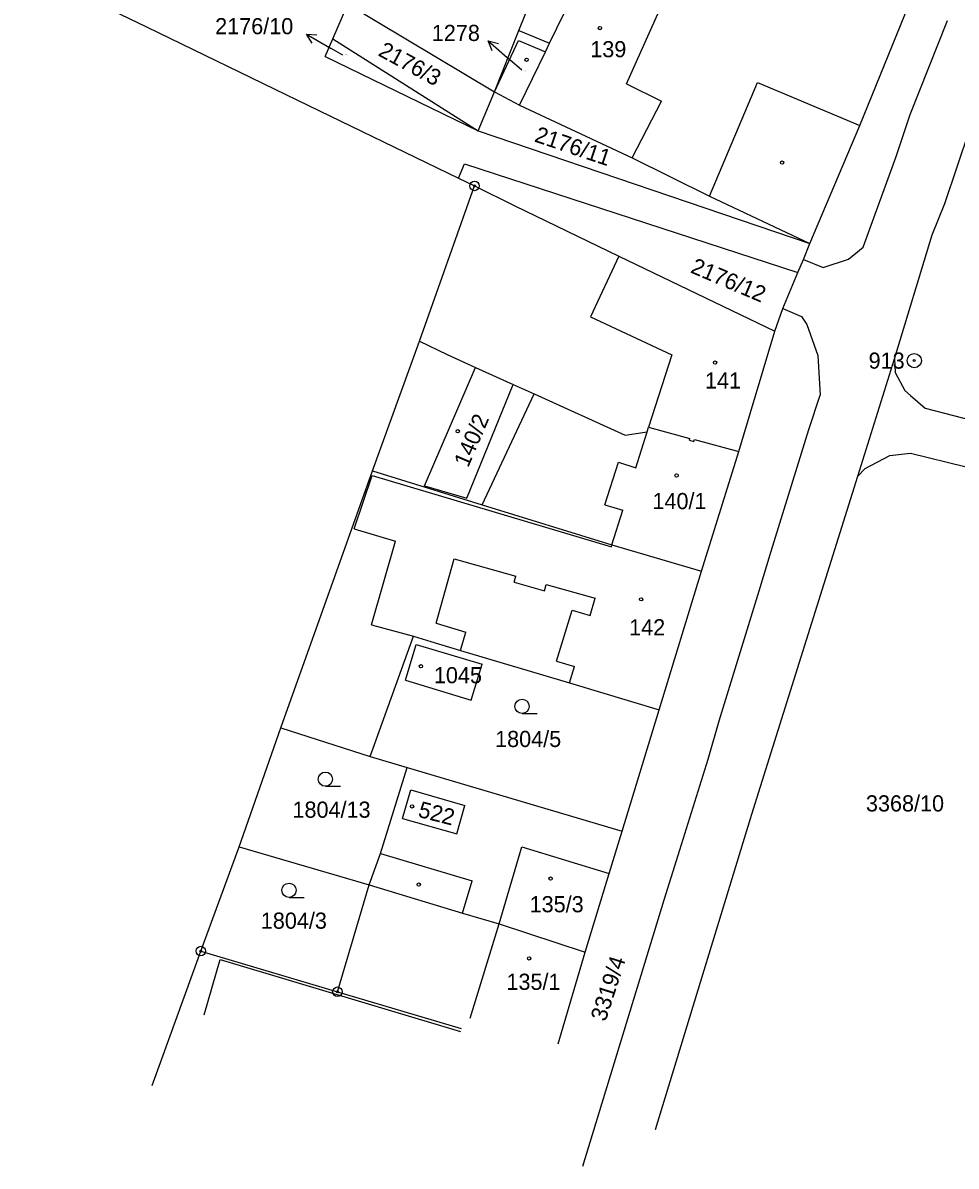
# Model space of a CAD drawing. Extents: x -763205 to -760228, y -1155311 to -1152844.
# Drawn here: x -762186.1 to -762087.9, y -1155169.9 to -1155049.6 of the extents above; entities that cross this region are included whole.
import ezdxf

# ---------------------------------------------------------------- set-up
doc = ezdxf.new("R2010")
doc.units = 0
for name, color, linetype in [('Vrstva 1', 7, 'Continuous'), ('Vrstva 16', 7, 'Continuous'), ('Vrstva 17', 7, 'Continuous'), ('Vrstva 18', 7, 'Continuous'), ('Vrstva 19', 7, 'Continuous'), ('Vrstva 24', 7, 'Continuous'), ('Vrstva 25', 7, 'Continuous'), ('Vrstva 4', 7, 'Continuous'), ('Vrstva 6', 7, 'Continuous')]:
    doc.layers.add(name, color=color, linetype=linetype)

msp = doc.modelspace()

# ---------------------------------------------------------------- linework, layer by layer
at = {"layer": 'Vrstva 1'}
for p, q in [((-762133.93, -1155050.38), (-762126.31, -1155031.21)), ((-762130.69, -1155051.69), (-762125.27, -1155040.5)), ((-762189.2, -1155042.19), (-762173.1, -1155049.99)), ((-762151.93, -1155047.58), (-762136.49, -1155056.82)), ((-762098.05, -1155060.37), (-762092.87, -1155047.59)), ((-762173.1, -1155049.99), (-762157.2, -1155057.7)), ((-762092.75, -1155059.2), (-762088.84, -1155049.32)), ((-762136.49, -1155056.82), (-762133.93, -1155050.38)), ((-762133.93, -1155050.38), (-762130.69, -1155051.69)), ((-762131.13, -1155052.6), (-762130.69, -1155051.69)), ((-762133.86, -1155058.23), (-762131.13, -1155052.6)), ((-762089.1, -1155068.56), (-762084.71, -1155055.42)), ((-762136.49, -1155056.82), (-762133.86, -1155058.23)), ((-762157.2, -1155057.7), (-762140.28, -1155065.9)), ((-762133.86, -1155058.23), (-762122, -1155063.78)), ((-762094.22, -1155063.64), (-762092.75, -1155059.2)), ((-762103.3, -1155072.77), (-762098.05, -1155060.37)), ((-762122, -1155063.78), (-762113.86, -1155067.81)), ((-762097.71, -1155073.16), (-762094.22, -1155063.64)), ((-762144.39, -1155083.05), (-762138.59, -1155066.72)), ((-762140.28, -1155065.9), (-762138.59, -1155066.72)), ((-762138.59, -1155066.72), (-762134.36, -1155068.83)), ((-762113.86, -1155067.81), (-762103.3, -1155072.77)), ((-762134.36, -1155068.83), (-762123.4, -1155074.11)), ((-762090.43, -1155071.88), (-762089.1, -1155068.56)), ((-762103.99, -1155074.45), (-762103.3, -1155072.77)), ((-762094.42, -1155084.9), (-762090.43, -1155071.88)), ((-762123.4, -1155074.11), (-762106.99, -1155082.02)), ((-762099.26, -1155074.44), (-762097.71, -1155073.16)), ((-762104.57, -1155075.83), (-762103.99, -1155074.45)), ((-762103.99, -1155074.45), (-762101.93, -1155075.29)), ((-762101.93, -1155075.29), (-762099.26, -1155074.44)), ((-762106.15, -1155079.6), (-762104.57, -1155075.83)), ((-762106.99, -1155082.02), (-762106.15, -1155079.6)), ((-762106.15, -1155079.6), (-762104.19, -1155080.46)), ((-762104.19, -1155080.46), (-762103.64, -1155081.3)), ((-762103.64, -1155081.3), (-762102.47, -1155084.57)), ((-762110.79, -1155094.67), (-762106.99, -1155082.02)), ((-762149.33, -1155096.69), (-762144.39, -1155083.05)), ((-762144.39, -1155083.05), (-762141.47, -1155084.47)), ((-762141.47, -1155084.47), (-762138.49, -1155085.81)), ((-762102.47, -1155084.57), (-762102.23, -1155088.73)), ((-762098.26, -1155097.25), (-762094.42, -1155084.9)), ((-762094.42, -1155084.9), (-762094.35, -1155086.35)), ((-762138.49, -1155085.81), (-762134.52, -1155087.6)), ((-762094.35, -1155086.35), (-762093.33, -1155088.25)), ((-762134.52, -1155087.6), (-762132.33, -1155088.6)), ((-762093.33, -1155088.25), (-762092.73, -1155088.78)), ((-762132.33, -1155088.6), (-762122.76, -1155092.95)), ((-762103.42, -1155092.35), (-762102.23, -1155088.73)), ((-762092.73, -1155088.78), (-762091.19, -1155090.12)), ((-762091.19, -1155090.12), (-762074.32, -1155094.41)), ((-762120.44, -1155092.61), (-762120.28, -1155092.1)), ((-762120.28, -1155092.1), (-762115.94, -1155093.28)), ((-762122.76, -1155092.95), (-762120.44, -1155092.61)), ((-762115.99, -1155093.47), (-762115.94, -1155093.28)), ((-762107.37, -1155105.15), (-762103.42, -1155092.35)), ((-762115.99, -1155093.47), (-762115.51, -1155093.6)), ((-762115.51, -1155093.6), (-762115.45, -1155093.41)), ((-762115.45, -1155093.41), (-762110.79, -1155094.67)), ((-762114.73, -1155107.27), (-762110.79, -1155094.67)), ((-762097.49, -1155096.45), (-762094.91, -1155095.08)), ((-762094.91, -1155095.08), (-762092.73, -1155094.83)), ((-762092.73, -1155094.83), (-762087.01, -1155096.26)), ((-762154.56, -1155111.37), (-762149.33, -1155096.69)), ((-762149.33, -1155096.69), (-762137.8, -1155100.26)), ((-762098.26, -1155097.25), (-762097.49, -1155096.45)), ((-762109.06, -1155131.71), (-762098.26, -1155097.25)), ((-762137.8, -1155100.26), (-762124.13, -1155104.5)), ((-762124.13, -1155104.5), (-762114.73, -1155107.27)), ((-762108.65, -1155109.34), (-762107.37, -1155105.15)), ((-762119.17, -1155121.84), (-762114.73, -1155107.27)), ((-762112.84, -1155122.99), (-762108.65, -1155109.34)), ((-762158.96, -1155123.75), (-762154.56, -1155111.37)), ((-762149.57, -1155126.75), (-762145.01, -1155114.11)), ((-762145.87, -1155118.73), (-762144.74, -1155114.96)), ((-762145.01, -1155114.11), (-762143.19, -1155114.65)), ((-762144.74, -1155114.96), (-762137.8, -1155117.03)), ((-762143.19, -1155114.65), (-762140.08, -1155115.59)), ((-762140.08, -1155115.59), (-762128.59, -1155119.02)), ((-762138.95, -1155120.84), (-762137.8, -1155117.03)), ((-762145.87, -1155118.73), (-762138.95, -1155120.84)), ((-762128.59, -1155119.02), (-762119.17, -1155121.84)), ((-762123.07, -1155134.63), (-762119.17, -1155121.84)), ((-762114.01, -1155127.04), (-762112.84, -1155122.99)), ((-762163.37, -1155136.25), (-762158.96, -1155123.75)), ((-762158.96, -1155123.75), (-762149.57, -1155126.75)), ((-762149.57, -1155126.75), (-762145.68, -1155127.91)), ((-762117.17, -1155137.15), (-762114.01, -1155127.04)), ((-762148.49, -1155136.95), (-762145.68, -1155127.91)), ((-762145.68, -1155127.91), (-762123.07, -1155134.63)), ((-762146.16, -1155133.27), (-762145.31, -1155130.28)), ((-762145.31, -1155130.28), (-762139.61, -1155131.91)), ((-762109.57, -1155133.28), (-762109.06, -1155131.71)), ((-762140.45, -1155134.91), (-762139.61, -1155131.91)), ((-762146.16, -1155133.27), (-762140.45, -1155134.91)), ((-762119.57, -1155165.99), (-762109.57, -1155133.28)), ((-762124.42, -1155139.06), (-762123.07, -1155134.63)), ((-762167.39, -1155147.23), (-762163.37, -1155136.25)), ((-762163.37, -1155136.25), (-762149.66, -1155140.27)), ((-762149.66, -1155140.27), (-762148.49, -1155136.95)), ((-762118.63, -1155141.84), (-762117.17, -1155137.15)), ((-762126.95, -1155147.35), (-762124.42, -1155139.06)), ((-762153.02, -1155151.51), (-762149.66, -1155140.27)), ((-762149.66, -1155140.27), (-762139.86, -1155143.24)), ((-762127.2, -1155169.86), (-762118.63, -1155141.84)), ((-762139.86, -1155143.24), (-762136.01, -1155144.36)), ((-762136.01, -1155144.36), (-762126.95, -1155147.35)), ((-762172.52, -1155161.37), (-762167.39, -1155147.23)), ((-762167.39, -1155147.23), (-762153.02, -1155151.51)), ((-762129.8, -1155157), (-762126.95, -1155147.35)), ((-762153.02, -1155151.51), (-762139.99, -1155155.39))]:
    msp.add_line(p, q, dxfattribs=at)
at = {"layer": 'Vrstva 16'}
for p, q in [((-762156.287, -1155050.765), (-762153.68, -1155052.25)), ((-762152.43, -1155052.96), (-762153.68, -1155052.25)), ((-762137.152, -1155051.469), (-762134.89, -1155053.44)), ((-762133.63, -1155054.54), (-762134.89, -1155053.44))]:
    msp.add_line(p, q, dxfattribs=at)
for points in [[(-762155.665, -1155051.695), (-762156.287, -1155050.765), (-762155.17, -1155050.826)], [(-762136.726, -1155052.503), (-762137.152, -1155051.469), (-762136.069, -1155051.749)]]:
    msp.add_lwpolyline(points, dxfattribs=at)
at = {"layer": 'Vrstva 24'}
for centre, radius in [((-762138.59, -1155066.72), 0.5), ((-762138.59, -1155066.72), 0.1), ((-762092.33, -1155085.1), 0.75), ((-762092.33, -1155085.1), 0.1), ((-762167.39, -1155147.23), 0.5), ((-762167.39, -1155147.23), 0.1), ((-762153.02, -1155151.51), 0.5), ((-762153.02, -1155151.51), 0.1)]:
    msp.add_circle(centre, radius, dxfattribs=at)
at = {"layer": 'Vrstva 25'}
for p, q in [((-762133.59, -1155122.23), (-762131.99, -1155122.23)), ((-762154.28, -1155129.89), (-762152.68, -1155129.89)), ((-762158.11, -1155141.58), (-762156.51, -1155141.58))]:
    msp.add_line(p, q, dxfattribs=at)
for centre, radius in [((-762125.4, -1155050.11), 0.175), ((-762133.12, -1155053.44), 0.175), ((-762106.24, -1155064.26), 0.175), ((-762113.28, -1155085.31), 0.175), ((-762140.36, -1155092.54), 0.175), ((-762117.34, -1155097.19), 0.175), ((-762121.07, -1155110.22), 0.175), ((-762144.24, -1155117.26), 0.175), ((-762133.59, -1155121.48), 0.75), ((-762154.28, -1155129.14), 0.75), ((-762145.17, -1155132.01), 0.175), ((-762158.11, -1155140.83), 0.75), ((-762144.46, -1155140.24), 0.175), ((-762130.59, -1155139.61), 0.175), ((-762132.86, -1155148), 0.175)]:
    msp.add_circle(centre, radius, dxfattribs=at)
at = {"layer": 'Vrstva 4'}
for p, q in [((-762122.62, -1155055.99), (-762117.51, -1155044.57)), ((-762136.49, -1155056.82), (-762133.97, -1155051.43)), ((-762133.97, -1155051.43), (-762131.13, -1155052.6)), ((-762122.62, -1155055.99), (-762118.91, -1155057.8)), ((-762113.86, -1155067.81), (-762108.82, -1155055.85)), ((-762108.82, -1155055.85), (-762098.05, -1155060.37)), ((-762122, -1155063.78), (-762118.91, -1155057.8)), ((-762123.4, -1155074.11), (-762126.4, -1155080.5)), ((-762126.4, -1155080.5), (-762117.82, -1155084.49)), ((-762117.82, -1155084.49), (-762120.28, -1155092.1)), ((-762143.85, -1155098.26), (-762138.49, -1155085.81)), ((-762139.39, -1155099.58), (-762134.52, -1155087.6)), ((-762121.61, -1155096.37), (-762120.44, -1155092.61)), ((-762124.87, -1155100.26), (-762123.46, -1155095.8)), ((-762123.46, -1155095.8), (-762121.61, -1155096.37)), ((-762151.27, -1155102.8), (-762149.37, -1155097.2)), ((-762149.37, -1155097.2), (-762124.19, -1155104.69)), ((-762143.85, -1155098.26), (-762139.39, -1155099.58)), ((-762124.87, -1155100.26), (-762123, -1155100.84)), ((-762124.13, -1155104.5), (-762123, -1155100.84)), ((-762151.27, -1155102.8), (-762146.92, -1155104.1)), ((-762149.42, -1155112.89), (-762146.92, -1155104.1)), ((-762124.19, -1155104.69), (-762124.13, -1155104.5)), ((-762142.64, -1155112.72), (-762140.72, -1155105.95)), ((-762140.72, -1155105.95), (-762134.25, -1155107.77)), ((-762134.43, -1155108.41), (-762134.25, -1155107.77)), ((-762134.43, -1155108.41), (-762131.23, -1155109.32)), ((-762131.23, -1155109.32), (-762131.04, -1155108.66)), ((-762131.04, -1155108.66), (-762125.89, -1155110.11)), ((-762126.44, -1155111.93), (-762125.89, -1155110.11)), ((-762129.96, -1155116.73), (-762128.32, -1155111.36)), ((-762128.32, -1155111.36), (-762126.44, -1155111.93)), ((-762149.42, -1155112.89), (-762145.01, -1155114.11)), ((-762142.64, -1155112.72), (-762139.5, -1155113.67)), ((-762140.08, -1155115.59), (-762139.5, -1155113.67)), ((-762129.96, -1155116.73), (-762128.07, -1155117.3)), ((-762128.59, -1155119.02), (-762128.07, -1155117.3)), ((-762136.01, -1155144.36), (-762133.61, -1155136.27)), ((-762133.61, -1155136.27), (-762124.42, -1155139.06)), ((-762148.49, -1155136.95), (-762138.84, -1155139.84)), ((-762139.86, -1155143.24), (-762138.84, -1155139.84)), ((-762139.04, -1155154.29), (-762136.01, -1155144.36)), ((-762167.02, -1155153.93), (-762165.35, -1155148.1)), ((-762165.35, -1155148.1), (-762140.08, -1155155.68))]:
    msp.add_line(p, q, dxfattribs=at)
at = {"layer": 'Vrstva 6'}
for p, q in [((-762153.5, -1155051.24), (-762151.93, -1155047.58)), ((-762154.29, -1155053.09), (-762153.5, -1155051.24)), ((-762153.5, -1155051.24), (-762138.21, -1155060.93)), ((-762154.29, -1155053.09), (-762138.21, -1155060.93)), ((-762138.21, -1155060.93), (-762136.49, -1155056.82)), ((-762138.21, -1155060.93), (-762103.3, -1155072.77)), ((-762140.28, -1155065.9), (-762139.65, -1155064.38)), ((-762139.65, -1155064.38), (-762104.57, -1155075.83)), ((-762137.8, -1155100.26), (-762132.33, -1155088.6))]:
    msp.add_line(p, q, dxfattribs=at)

# ---------------------------------------------------------------- texts
at = {"layer": 'Vrstva 16'}
for s, p in [('2176/10', (-762165.88, -1155050.76)), ('1278', (-762143.086, -1155051.47))]:
    msp.add_text(s, height=1.7, dxfattribs=at).set_placement(p)
at = {"layer": 'Vrstva 17'}
msp.add_text('913', height=1.7, dxfattribs=at).set_placement((-762097.133, -1155085.95))
at = {"layer": 'Vrstva 18'}
for s, rotation, p in [('2176/3', 331.57068, (-762148.831, -1155052.953)), ('2176/11', 341.36826, (-762132.385, -1155062.026)), ('2176/12', 336.95648, (-762115.972, -1155075.803)), ('3319/4', 72.07809, (-762124.807, -1155154.724))]:
    msp.add_text(s, height=1.7, rotation=rotation, dxfattribs=at).set_placement(p)
for s, height, p in [('2176/10', 0.1, (-762152.416, -1155052.96)), ('1804/5', 1.7, (-762136.427, -1155125.76)), ('1804/13', 1.7, (-762157.747, -1155133.2)), ('3368/10', 1.7, (-762097.413, -1155132.54)), ('1804/3', 1.7, (-762161.077, -1155144.88))]:
    msp.add_text(s, height=height, dxfattribs=at).set_placement(p)
at = {"layer": 'Vrstva 19'}
for s, height, p in [('139', 1.7, (-762126.417, -1155053.18)), ('1278', 0.1, (-762133.527, -1155054.71)), ('141', 1.7, (-762114.347, -1155088.04)), ('140/1', 1.7, (-762119.877, -1155100.73)), ('142', 1.7, (-762122.327, -1155114.01)), ('1045', 1.7, (-762142.867, -1155119.05)), ('135/3', 1.7, (-762132.797, -1155143.15)), ('135/1', 1.7, (-762135.237, -1155151.31))]:
    msp.add_text(s, height=height, dxfattribs=at).set_placement(p)
for s, rotation, p in [('140/2', 66.80688, (-762139.265, -1155096.419)), ('522', 345.60814, (-762144.62, -1155133.089))]:
    msp.add_text(s, height=1.7, rotation=rotation, dxfattribs=at).set_placement(p)

doc.saveas('drawing.dxf')
